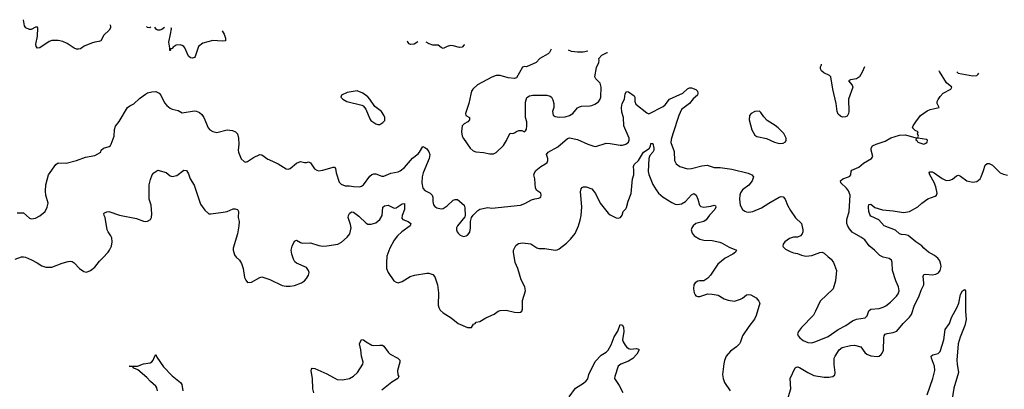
# Model space of a CAD drawing. Header units: inches. Extents: x 1682530 to 1839546, y 640742 to 791647.
# Tile 914 of 923: x 1807554 to 1817219, y 781044 to 784671. Entities that reach past the tile are written whole.
import ezdxf

# ---------------------------------------------------------------- set-up
doc = ezdxf.new("R2010")
doc.units = ezdxf.units.IN
doc.header["$MEASUREMENT"] = 0
doc.layers.add('B8708', color=7, linetype='Continuous')
doc.layers.add('B8718', color=7, linetype='Continuous')

msp = doc.modelspace()

# ---------------------------------------------------------------- linework, layer by layer
at = {"layer": 'B8708', "color": 5}
for points, elevation in [([(1808439.2, 784624), (1808446, 784610), (1808446, 784590), (1808431, 784570), (1808379.3, 784520.7), (1808350, 784464), (1808330, 784456), (1808292.5, 784452.5), (1808257.5, 784442.5), (1808188.1, 784411.9), (1808150, 784385.2), (1808130, 784381.2), (1808110, 784382.7), (1808090, 784392.3), (1808019.3, 784439.3), (1807976.4, 784456.4), (1807930, 784465.7), (1807870, 784466.2), (1807842.7, 784457.3), (1807750, 784395.6), (1807730, 784392.3), (1807714.5, 784410), (1807713.6, 784430), (1807729.4, 784509.4), (1807733.2, 784590), (1807730, 784598), (1807710, 784598), (1807664.9, 784575.1), (1807650, 784574.5), (1807613.2, 784590), (1807600.7, 784610), (1807590.3, 784671.5)], 740), ([(1808840.9, 784601.6), (1808830, 784592.7), (1808810, 784595.1), (1808797.1, 784604)], 740), ([(1808975.5, 784594), (1808950, 784574), (1808930, 784567.8), (1808910, 784569.6), (1808896.2, 784576.2), (1808879.2, 784599.4)], 740), ([(1809541.8, 784562.4), (1809560.7, 784530), (1809574.8, 784490), (1809574.4, 784465.6), (1809540.7, 784459.3), (1809450, 784467.8), (1809350, 784439.6), (1809308, 784410), (1809275.5, 784310), (1809270, 784301.2), (1809250, 784292.7), (1809230, 784298), (1809210, 784314), (1809174.8, 784394.8), (1809164, 784410), (1809150, 784419.3), (1809130, 784426), (1809090, 784420.9), (1809058.8, 784401.2), (1809050, 784388), (1809034, 784386), (1809034, 784374), (1809031.1, 784368.9), (1809028, 784370), (1809028.7, 784391.3), (1809017, 784450), (1809035.6, 784530), (1809042.7, 784582.7), (1809041.1, 784590.4)], 740), ([(1807530, 782776.3), (1807590, 782775.5), (1807650, 782723), (1807670, 782718), (1807710, 782724.9), (1807752.7, 782747.3), (1807803.7, 782790), (1807823.7, 782830), (1807831.8, 782870), (1807811.5, 782950), (1807806.3, 782990), (1807809.6, 783050), (1807837, 783150), (1807910, 783250.8), (1807930, 783266.8), (1808010, 783264.9), (1808110, 783290.6), (1808198.6, 783321.4), (1808290, 783339.1), (1808349, 783370), (1808353.2, 783390), (1808377.2, 783410), (1808431.8, 783428.2), (1808443.7, 783436.3), (1808453.3, 783450), (1808481.1, 783530), (1808485.9, 783594.1), (1808494.2, 783625.9), (1808530, 783670.8), (1808611.3, 783808.7), (1808633.9, 783826.1), (1808673.8, 783846.2), (1808730, 783898.7), (1808790, 783941.3), (1808810, 783953.1), (1808850, 783964.9), (1808890, 783966.4), (1808924, 783950), (1808939.1, 783930), (1808975.9, 783855.9), (1808998.8, 783830), (1809030, 783804), (1809050, 783794), (1809110, 783778.8), (1809150, 783758.8), (1809270, 783776.1), (1809290, 783774.7), (1809320.4, 783760.4), (1809341.1, 783741.1), (1809361.1, 783710), (1809403.7, 783610), (1809421.6, 783590), (1809450, 783573.1), (1809490, 783565.3), (1809590.3, 783590.3), (1809644.2, 783584.2), (1809671.7, 783571.7), (1809690.3, 783550.3), (1809700.4, 783510), (1809705.5, 783450), (1809699.3, 783390), (1809701.6, 783370), (1809727.1, 783307.1), (1809758.5, 783278.5), (1809770, 783274), (1809790, 783279.1), (1809850, 783319.1), (1809910, 783347.3), (1809930, 783344), (1809990, 783302.8), (1810000, 783298.3)], 740), ([(1807510, 782320.7), (1807570, 782343), (1807590, 782343), (1807610, 782339.3), (1807670, 782314.4), (1807725.8, 782285.9), (1807770, 782255.5), (1807810, 782243), (1807870, 782243), (1807970, 782280.4), (1808030, 782299.5), (1808050, 782301.3), (1808070, 782297.6), (1808090, 782286), (1808142.4, 782230), (1808181.8, 782201.8), (1808210, 782194.9), (1808250, 782208.7), (1808290, 782243.8), (1808336.8, 782303.2), (1808370, 782332.7), (1808421.6, 782390), (1808436.9, 782410), (1808456.3, 782450), (1808462, 782490), (1808456.9, 782530), (1808449.6, 782550), (1808420.7, 782590), (1808413.3, 782610), (1808392, 782730), (1808382.7, 782750), (1808381.2, 782770), (1808385.6, 782774.4), (1808410, 782784.9), (1808430, 782787.7), (1808534.2, 782754.2), (1808701.7, 782721.7), (1808770, 782694), (1808789.1, 782690.9), (1808810, 782694.8), (1808839, 782710), (1808849.2, 782730), (1808852.5, 782767.5), (1808844.5, 782850), (1808826.3, 782910), (1808826.3, 783050), (1808837.4, 783102.6), (1808855.6, 783150), (1808870, 783168), (1808910, 783193.4), (1808990, 783170.4), (1809030, 783139.1), (1809050, 783133), (1809096.9, 783143.1), (1809166.5, 783193.5), (1809190.3, 783190.3), (1809210, 783158.8), (1809228.5, 783108.5), (1809265.8, 783045.9), (1809330, 782861), (1809370, 782802.8), (1809410, 782767.7), (1809430, 782764.9), (1809550, 782782.4), (1809590, 782790.4), (1809650, 782813.7), (1809670, 782815.8), (1809690.7, 782810), (1809700.5, 782790), (1809698, 782730), (1809707.7, 782690), (1809706, 782650), (1809690.4, 782570.4), (1809648.2, 782430), (1809648, 782410), (1809663.9, 782363.9), (1809680.3, 782340.3), (1809710.7, 782310), (1809730, 782278), (1809747.3, 782230), (1809761.4, 782141.4), (1809773.7, 782113.7), (1809791.1, 782091.1), (1809830, 782096), (1809910, 782141), (1809930, 782146.8), (1810000, 782123.9)], 720), ([(1808907.6, 781030), (1808899.4, 781059.4), (1808890, 781075.3), (1808839.1, 781119.1), (1808801.4, 781161.4), (1808714.9, 781234.9), (1808674, 781250), (1808664.7, 781264.7), (1808628.7, 781270), (1808710, 781272.6), (1808770, 781293.4), (1808835.3, 781304.7), (1808850, 781312.4), (1808863.5, 781330), (1808875.9, 781364.1), (1808890, 781386), (1808900.7, 781360.7), (1808965.5, 781265.5), (1809050, 781175.9), (1809132.9, 781110), (1809144.6, 781090), (1809154.3, 781030)], 680)]:
    msp.add_lwpolyline(points, dxfattribs=dict(at, elevation=elevation))
at = {"layer": 'B8718', "color": 5}
for points, elevation in [([(1811460.8, 784455.1), (1811427.1, 784432.9), (1811390, 784429), (1811375.5, 784435.5), (1811362.7, 784450), (1811359.4, 784460.8)], 740), ([(1811918.5, 784429.5), (1811916.2, 784423.8), (1811897.7, 784402.3), (1811870, 784398), (1811810, 784416.2), (1811782.8, 784417.2), (1811750.4, 784409.7), (1811710, 784389.4), (1811690, 784399), (1811662, 784422), (1811610, 784421.2), (1811573.6, 784433.6), (1811544.4, 784450.4)], 740), ([(1812772.6, 784381.8), (1812754.9, 784350), (1812743, 784337), (1812661, 784290), (1812622.8, 784250), (1812530, 784209.2), (1812510, 784212.3), (1812490, 784204), (1812430, 784102), (1812410, 784095.3), (1812350, 784099.5), (1812270, 784122.9), (1812230, 784122.9), (1812190, 784107.6), (1812046.4, 784033.6), (1812003, 783990), (1811990.4, 783970), (1811980.9, 783939.1), (1811963.6, 783850), (1811930.6, 783750), (1811934.8, 783730), (1811970.5, 783710), (1811970.4, 783690), (1811953, 783670), (1811915.5, 783650), (1811898.4, 783630), (1811892.2, 783570), (1811898.7, 783530), (1811910, 783504), (1811974.9, 783410), (1812004.1, 783384.1), (1812030, 783376.1), (1812107.9, 783367.9), (1812170, 783354.3), (1812204.7, 783355.3), (1812230, 783366.7), (1812302.1, 783437.9), (1812333.9, 783486.1), (1812351.3, 783530), (1812370, 783558), (1812390, 783555.5), (1812410, 783561.6), (1812430, 783575.5), (1812454.9, 783585.1), (1812483.4, 783583.4), (1812510, 783570.8), (1812520.2, 783579.8), (1812530, 783598), (1812533.3, 783630), (1812530.7, 783670), (1812519.6, 783710), (1812518.7, 783861.3), (1812532.9, 783907.1), (1812557.2, 783922.8), (1812590, 783930.4), (1812730, 783930.4), (1812761.6, 783921.6), (1812774, 783910), (1812786.6, 783886.6), (1812796.4, 783850), (1812795.8, 783810), (1812783.1, 783770), (1812790, 783736), (1812810, 783722.4), (1812850, 783714.4), (1812910, 783718.9), (1812950, 783730.3), (1812982.9, 783750), (1813030, 783805.5), (1813050, 783817.6), (1813070, 783823.7), (1813150, 783825.7), (1813170, 783830.3), (1813198.7, 783841.3), (1813234.7, 783865.3), (1813253.7, 783890), (1813259.8, 783910), (1813262.7, 784010), (1813251.1, 784050), (1813209.7, 784090), (1813200.4, 784110), (1813216.6, 784203.4), (1813239, 784250), (1813242, 784270), (1813238, 784290), (1813270, 784324.7), (1813322, 784350), (1813322.7, 784351)], 760), ([(1813130, 784361.8), (1813085.8, 784354.1), (1813030, 784352.8), (1812970, 784360.5), (1812941.3, 784372.3)], 760), ([(1815848.4, 784209.7), (1815824, 784156), (1815797.1, 784110), (1815767.7, 784092.3), (1815710, 784081.3), (1815690.6, 784070), (1815725.7, 784030), (1815733.4, 784010), (1815690.3, 783890), (1815693.7, 783770), (1815690.4, 783750), (1815675.3, 783724.7), (1815662, 783718), (1815630, 783716.3), (1815610, 783724.2), (1815590, 783743.7), (1815579.7, 783770), (1815568.7, 783850), (1815535.3, 783990), (1815518, 784110), (1815503.3, 784123.3), (1815449.2, 784150), (1815424, 784170), (1815414, 784190), (1815414, 784210), (1815425.2, 784230), (1815425.8, 784233.4)], 740), ([(1810000, 783298.3), (1810090, 783257.3), (1810170, 783207.7), (1810190, 783204.9), (1810210, 783210.7), (1810270, 783262.8), (1810310, 783281), (1810350, 783271.3), (1810370, 783271.3), (1810390, 783278), (1810410, 783266.8), (1810448.4, 783208.4), (1810470, 783193.4), (1810488.6, 783188.6), (1810530, 783193.9), (1810630, 783224.4), (1810642.8, 783222.8), (1810652.3, 783212.3), (1810659.3, 783170), (1810690, 783077.1), (1810710, 783056.5), (1810750, 783041.7), (1810790, 783042), (1810830, 783033.8), (1810890, 783030.2), (1810910, 783036.5), (1810930, 783051.6), (1810990, 783134.6), (1811010, 783152.9), (1811030, 783158.9), (1811050, 783158), (1811110, 783135.8), (1811130, 783134.4), (1811195.6, 783164.4), (1811270, 783179.3), (1811290, 783188.2), (1811330, 783219.3), (1811408.3, 783311.7), (1811465.5, 783354.5), (1811478.9, 783370), (1811510, 783426.8), (1811530, 783418.8), (1811550, 783402.8), (1811570, 783374.8), (1811579, 783350), (1811572.9, 783310), (1811515.6, 783170), (1811504.7, 783130), (1811500.7, 783070), (1811510, 783019.1), (1811530, 782995.8), (1811582, 782970), (1811603.8, 782950), (1811610.4, 782930), (1811608.5, 782888.5), (1811614.9, 782854.9), (1811630, 782837.3), (1811650, 782826), (1811690, 782814.9), (1811710, 782817.1), (1811750, 782843.8), (1811810, 782900.5), (1811830, 782908.2), (1811850, 782905.5), (1811916.3, 782850), (1811925.2, 782825.2), (1811926.8, 782750), (1811923.5, 782736.5), (1811850.6, 782650), (1811842, 782630), (1811840.7, 782610), (1811846.8, 782590), (1811856.8, 782576.8), (1811878, 782558), (1811910, 782544.7), (1811938, 782550), (1811950, 782558), (1811973.4, 782586.6), (1811979.5, 782630), (1811979.3, 782690), (1811989, 782730), (1812005.4, 782754.6), (1812050, 782798.8), (1812070, 782811), (1812150, 782826.8), (1812190, 782823), (1812470, 782852.7), (1812513.1, 782866.9), (1812577.5, 782902.5), (1812610, 782914), (1812650, 782920.7), (1812668.7, 782930), (1812674, 782950), (1812668.7, 782970), (1812630, 782994), (1812617, 783017), (1812609.6, 783110), (1812600.9, 783150), (1812606, 783170), (1812621.2, 783190), (1812670, 783230.5), (1812710, 783252.3), (1812730.5, 783269.5), (1812738.8, 783290), (1812737.6, 783310), (1812724.5, 783350), (1812742.2, 783370), (1812836.2, 783423.8), (1812930, 783504.9), (1812951.4, 783511.4), (1813030, 783496.4), (1813130.3, 783450.3), (1813190, 783430.4), (1813208.5, 783428.5), (1813310, 783458.7), (1813350, 783457), (1813450, 783438.7), (1813470, 783439.5), (1813502.7, 783450), (1813529.6, 783470), (1813538, 783490), (1813537.4, 783510), (1813486, 783630), (1813480.5, 783710), (1813465.2, 783765.2), (1813460.4, 783810), (1813468.2, 783850), (1813489.7, 783890), (1813497.2, 783942.8), (1813510, 783966), (1813530, 783964.9), (1813585.1, 783925.1), (1813594, 783910), (1813591.4, 783870), (1813602.9, 783842.9), (1813710, 783758.8), (1813730, 783748.5), (1813870, 783819.2), (1813890, 783835.6), (1813932.6, 783890), (1814064.2, 783950), (1814110, 783991.8), (1814130, 784002.8), (1814150, 784001.5), (1814190, 783984.9), (1814206.4, 783970), (1814211.7, 783950), (1814207, 783930), (1814164.8, 783895.2), (1814130.6, 783849.4), (1814052, 783790), (1814026, 783730), (1813966.3, 783550), (1813950, 783495.3), (1813946.7, 783466.7), (1813979.3, 783379.3), (1813982, 783290), (1813997.3, 783257.3), (1814033.4, 783230), (1814110, 783208.2), (1814150, 783210.2), (1814250, 783237.6), (1814303.4, 783243.4), (1814370, 783221.3), (1814430, 783220.5), (1814543.8, 783203.8), (1814704.3, 783164.3), (1814740.7, 783150), (1814758, 783130), (1814744.9, 783090), (1814711.3, 783048.7), (1814650, 783002.9), (1814630, 782972.7), (1814623.1, 782950), (1814618.7, 782910), (1814626.4, 782850), (1814650.3, 782810.3), (1814672, 782792), (1814690, 782784.4), (1814710, 782782), (1814750, 782790.3), (1814834.9, 782825.1), (1814907.6, 782872.4), (1815010, 782930.4), (1815030, 782935.5), (1815050, 782933.4), (1815068.7, 782908.7), (1815090.3, 782850), (1815119.1, 782799.1), (1815170, 782728), (1815227.3, 782670), (1815242.8, 782610), (1815242.8, 782590), (1815234, 782570), (1815217.3, 782550), (1815190, 782537), (1815150, 782537), (1815110, 782522.7), (1815064, 782490), (1815047.3, 782470), (1815044, 782450), (1815050, 782441), (1815070, 782420.7), (1815116.1, 782396.1), (1815150, 782383.8), (1815190, 782377.1), (1815230, 782359.1), (1815270, 782350.6), (1815330, 782358), (1815410, 782387.3), (1815430, 782390.6), (1815450, 782380.7), (1815490, 782342.8), (1815521.1, 782321.1), (1815542, 782290), (1815570.6, 782210), (1815561.3, 782110), (1815540.4, 782030), (1815410.7, 781910), (1815367.4, 781810), (1815346.9, 781773.1), (1815228, 781650), (1815198.8, 781610), (1815190.8, 781590), (1815194.8, 781570), (1815210.7, 781550), (1815243.4, 781523.4), (1815290, 781503.1), (1815330, 781500.3), (1815370, 781512), (1815490, 781561.6), (1815590, 781631.1), (1815662.9, 781670), (1815730, 781714.9), (1815768.9, 781731.1), (1815853.9, 781746.1), (1815873.5, 781766.5), (1815890, 781812.7), (1815909.5, 781830), (1815990, 781836.5), (1816030, 781849.1), (1816057, 781863), (1816101.9, 781898.1), (1816161.4, 781958.6), (1816178.3, 781981.7), (1816187.3, 782010), (1816181.2, 782050), (1816153, 782110), (1816120.5, 782210), (1816118.4, 782290), (1816111.3, 782311.3), (1816087.6, 782327.6), (1816030, 782340.7), (1815998.3, 782358.3), (1815944, 782410), (1815891.5, 782451.5), (1815849.5, 782510), (1815810, 782538.7), (1815727.3, 782587.3), (1815699.1, 782619.1), (1815684.5, 782644.5), (1815674.7, 782670), (1815673.3, 782710), (1815697.6, 782790), (1815705.3, 782950), (1815690, 782992.6), (1815670, 783018), (1815614, 783070), (1815611.2, 783090), (1815634.5, 783110), (1815690, 783128.4), (1815702.8, 783137.2), (1815712.8, 783150), (1815715.8, 783184.2), (1815724, 783196), (1815790, 783223.2), (1815837.6, 783262.4), (1815915.3, 783310), (1815928.7, 783330), (1815914, 783390), (1815914, 783410), (1815926.8, 783433.2), (1815962, 783450), (1816050, 783480.4), (1816106.8, 783513.2), (1816190, 783539.6), (1816250, 783540.3), (1816350, 783512), (1816370, 783514), (1816378, 783530), (1816368, 783550), (1816375.3, 783570), (1816343.3, 783583.3), (1816319.3, 783610), (1816324.5, 783630), (1816349.7, 783670.3), (1816397, 783730), (1816462, 783778), (1816490.9, 783789.1), (1816581.2, 783810), (1816559.7, 783850), (1816561.1, 783870), (1816570, 783887.7), (1816590, 783919.1), (1816618, 783950), (1816694, 783990), (1816704, 784010), (1816653, 784053), (1816583.3, 784163.3), (1816581, 784168.6)], 740), ([(1816752.7, 784159), (1816766.6, 784146.6), (1816910, 784119.1), (1816950, 784124), (1816964.1, 784135.9), (1816970.4, 784146.8)], 740), ([(1810000, 782123.9), (1810010, 782120.7), (1810130, 782062.8), (1810170, 782054.8), (1810210, 782054.8), (1810250, 782062), (1810319, 782090), (1810350, 782107.7), (1810370, 782130.8), (1810390, 782164.7), (1810394.5, 782190), (1810389.4, 782210), (1810370, 782238), (1810270, 782280.9), (1810255.1, 782295.1), (1810241.1, 782321.1), (1810224.2, 782370), (1810219.6, 782410), (1810227.3, 782450), (1810250, 782498.8), (1810270, 782506.8), (1810310, 782484.9), (1810330, 782479.1), (1810410, 782482.6), (1810490, 782455.8), (1810530, 782449.3), (1810570, 782451.2), (1810676, 782470), (1810712.7, 782487.3), (1810770, 782535.6), (1810794.7, 782570), (1810807.2, 782630), (1810801.5, 782661.5), (1810778.5, 782730), (1810780.3, 782750), (1810790, 782768.5), (1810810, 782786), (1810830, 782782), (1810883, 782743), (1810953.8, 782673.8), (1810970, 782664.9), (1811005.2, 782665.2), (1811050, 782677.1), (1811090, 782710.4), (1811110.7, 782750), (1811118.7, 782830), (1811133.7, 782846.3), (1811170, 782851.5), (1811230, 782822.8), (1811250, 782825.6), (1811310, 782864), (1811330, 782866), (1811330.1, 782810), (1811308.4, 782750), (1811305.1, 782725.1), (1811316.3, 782710), (1811367.3, 782690), (1811394.9, 782670), (1811386.7, 782650), (1811304.9, 782590), (1811262, 782550), (1811231.4, 782508.6), (1811186, 782430), (1811158.7, 782350), (1811153.4, 782290), (1811155.8, 782230), (1811171.7, 782191.7), (1811227.3, 782110), (1811250, 782096.3), (1811270, 782090.6), (1811310, 782101.6), (1811388.5, 782151.5), (1811430, 782165.7), (1811550, 782183), (1811570, 782183), (1811610, 782170.5), (1811630, 782146.8), (1811653.8, 782070), (1811665.3, 781990), (1811661.3, 781870), (1811667.3, 781847.3), (1811681.4, 781821.4), (1811710, 781793.4), (1811790, 781746.8), (1811858, 781690), (1811950, 781651), (1811990, 781651.3), (1812010, 781682), (1812026, 781690), (1812036.4, 781703.6), (1812070, 781710.7), (1812130, 781745.5), (1812210, 781783), (1812250, 781810.7), (1812270, 781817.3), (1812330, 781819.1), (1812410, 781802), (1812450, 781798.8), (1812470, 781801), (1812482, 781810), (1812489.1, 781830.9), (1812490, 781914), (1812519.3, 782010), (1812512, 782050), (1812477.7, 782117.7), (1812442.6, 782230), (1812416.3, 782290), (1812400.7, 782390), (1812402, 782410), (1812409.6, 782430.4), (1812424.7, 782455.3), (1812450, 782476.3), (1812490, 782481.6), (1812571.6, 782471.5), (1812630, 782432.7), (1812650, 782424.9), (1812710, 782426.4), (1812810, 782410.4), (1812830, 782412.4), (1812850, 782423.7), (1812921.8, 782478.2), (1812962, 782518), (1813005.7, 782574.3), (1813038, 782650), (1813054.5, 782705.5), (1813064.2, 782750), (1813073.6, 782833.6), (1813057.5, 782982.5), (1813067.2, 783012.8), (1813076, 783024), (1813089.6, 783030.4), (1813114, 783030), (1813170, 783013), (1813206.1, 782966.1), (1813251.5, 782870), (1813330, 782773.7), (1813350, 782756.5), (1813410, 782725.5), (1813430, 782723), (1813452.3, 782730), (1813468.4, 782751.6), (1813478, 782790), (1813504.5, 782815.5), (1813511.5, 782828.5), (1813525.5, 782890), (1813554.8, 782965.2), (1813570.5, 783109.5), (1813581, 783150), (1813583.5, 783190), (1813578.3, 783230), (1813586.6, 783250), (1813629.8, 783290.2), (1813678.5, 783370), (1813731.8, 783408.2), (1813745.4, 783430), (1813750, 783454.8), (1813770, 783458), (1813779.6, 783410), (1813778.6, 783390), (1813768.8, 783370), (1813741.3, 783338.7), (1813730.9, 783310), (1813722.5, 783182.5), (1813730, 783153.4), (1813770, 783055.5), (1813800.7, 783000.7), (1813823.8, 782970), (1813870.6, 782930), (1813955.8, 782875.8), (1813990, 782860.3), (1814010, 782858), (1814050, 782865.3), (1814090, 782887.6), (1814150, 782952.4), (1814170, 782966), (1814193.4, 782950), (1814210.2, 782910.2), (1814226.7, 782850), (1814239.5, 782839.5), (1814270, 782833.1), (1814337.6, 782842.4), (1814370, 782851.3), (1814384.1, 782844.1), (1814387.2, 782830), (1814377.6, 782810), (1814326.3, 782753.7), (1814293.5, 782706.5), (1814270, 782691.6), (1814190.6, 782670), (1814166.4, 782650), (1814152.7, 782630), (1814146.7, 782610), (1814156.2, 782576.2), (1814173.4, 782550), (1814230, 782518.7), (1814270, 782508.8), (1814350, 782503.7), (1814427.3, 782487.3), (1814450, 782479.3), (1814518.7, 782438.7), (1814591, 782410), (1814580.7, 782390), (1814554, 782370), (1814480.7, 782330), (1814407.3, 782272.7), (1814336.7, 782163.3), (1814310, 782134), (1814270, 782109), (1814228.4, 782108.4), (1814210, 782104), (1814184.7, 782090), (1814171.3, 782070), (1814166.8, 782030), (1814174.8, 781990), (1814184, 781970), (1814190, 781962.8), (1814210, 781954.8), (1814230, 781954.8), (1814310, 781981), (1814350, 781978.8), (1814410, 781967.3), (1814470, 781933.4), (1814510, 781918), (1814569.5, 781910.5), (1814630, 781927.3), (1814650, 781937.3), (1814690, 781970.8), (1814710, 781974), (1814730, 781970.5), (1814782, 781942), (1814811, 781910), (1814818.8, 781890), (1814782.4, 781770), (1814766.4, 781733.6), (1814710, 781662), (1814650.4, 781570), (1814630.4, 781510), (1814618.4, 781490), (1814590, 781460.7), (1814530, 781418), (1814490, 781368.7), (1814472.5, 781327.5), (1814464.7, 781295.3), (1814454.6, 781190), (1814458, 781150), (1814472, 781110), (1814528, 781030)], 720), ([(1815087.7, 780932.3), (1815123, 781050), (1815116.4, 781150), (1815166.4, 781253.6), (1815177.7, 781262.3), (1815190, 781265.7), (1815210, 781259.6), (1815290, 781207.9), (1815350, 781179.6), (1815450, 781164.6), (1815497.1, 781162.9), (1815535.3, 781170), (1815554.9, 781185.1), (1815559.6, 781210), (1815548.7, 781288.7), (1815550.7, 781350), (1815558.2, 781370), (1815598.2, 781430), (1815626.7, 781453.4), (1815710, 781475.2), (1815750, 781477.5), (1815810, 781460.3), (1815850, 781404.9), (1815870.2, 781390.2), (1815910, 781373.1), (1815970, 781366.7), (1815990, 781370.5), (1816010, 781384.9), (1816020.8, 781399.2), (1816032.2, 781427.8), (1816038, 781550), (1816041.1, 781570), (1816050, 781583.8), (1816068.7, 781591.3), (1816130, 781600.2), (1816163.9, 781616.1), (1816225.1, 781690), (1816289, 781751), (1816310, 781779.3), (1816337.8, 781870), (1816381.4, 781950), (1816402.4, 782017.6), (1816428.7, 782070), (1816430.6, 782090), (1816422.9, 782150), (1816429.7, 782170), (1816450, 782174.3), (1816510, 782168.8), (1816546.6, 782173.4), (1816573.7, 782186.3), (1816589.7, 782210), (1816598.7, 782250), (1816598, 782270), (1816586.1, 782306.1), (1816568, 782330), (1816535.5, 782355.6), (1816476.2, 782390), (1816430, 782429.6), (1816410, 782453.3), (1816350, 782492.2), (1816274.1, 782554.1), (1816250, 782560.7), (1816210, 782562), (1816190, 782569.8), (1816150, 782605.1), (1816039.6, 782650), (1815987.9, 782707.9), (1815910, 782742.6), (1815899.4, 782759.4), (1815890.8, 782790), (1815886.3, 782833.7), (1815890, 782858.8), (1815910, 782862.4), (1815948.7, 782828.7), (1816024.4, 782804.4), (1816130, 782795.9), (1816230, 782779), (1816290, 782790.3), (1816370, 782834.7), (1816410, 782871.6), (1816470, 782913.1), (1816540.1, 782939.9), (1816555.1, 782950), (1816559.7, 782970), (1816546.6, 783030), (1816532.4, 783072.4), (1816487.6, 783150), (1816480.7, 783170), (1816490, 783179.3), (1816510, 783178), (1816530, 783167.6), (1816610, 783111.3), (1816650, 783094.3), (1816684.6, 783095.4), (1816710, 783104.9), (1816750, 783139.5), (1816770, 783147), (1816790, 783136.5), (1816850, 783088.7), (1816910, 783077), (1816950, 783084.9), (1816981.3, 783110), (1816992.2, 783127.8), (1817015.3, 783190), (1817030, 783242.8), (1817050, 783261.3), (1817070, 783261.1), (1817104.9, 783244.9), (1817178, 783170), (1817210, 783154.3), (1817250, 783145.5)], 720), ([(1816463.4, 780990), (1816518.1, 781150), (1816537.9, 781230), (1816533.4, 781270), (1816503.4, 781350), (1816502.7, 781370), (1816518.3, 781381.7), (1816570, 781396.3), (1816590, 781416), (1816625.4, 781530), (1816640.4, 781630), (1816679.9, 781690), (1816700.8, 781750), (1816757.8, 781850), (1816772, 781890), (1816790, 781973.4), (1816810, 782010.4), (1816830, 782022.8), (1816838, 782010), (1816837.5, 781810), (1816844.1, 781730), (1816831.1, 781671.1), (1816785.2, 781554.8), (1816767.9, 781490), (1816754.3, 781330), (1816755.9, 781290), (1816769, 781210), (1816724.6, 781055.4), (1816705.9, 780930)], 680), ([(1812949.2, 780970), (1813010, 781054), (1813090, 781104.9), (1813114.2, 781125.9), (1813130, 781146.8), (1813139.3, 781190), (1813204.2, 781315.8), (1813261.1, 781378.9), (1813310, 781407.3), (1813331.5, 781428.5), (1813360, 781480), (1813390, 781558.3), (1813424.3, 781615.7), (1813450, 781679.1), (1813470, 781674.4), (1813480.3, 781650), (1813484, 781610), (1813470.3, 781530), (1813477, 781510), (1813497, 781477), (1813510, 781459.3), (1813530, 781444.4), (1813550, 781439.5), (1813610, 781444), (1813630, 781438), (1813634, 781430), (1813610.6, 781390), (1813573.2, 781346.8), (1813530, 781319.7), (1813454, 781290), (1813430.4, 781270), (1813394.9, 781170), (1813393, 781150), (1813440, 781080), (1813473.7, 781013.7)], 680), ([(1810442.2, 781010), (1810432, 781050), (1810428.2, 781150), (1810416.3, 781223.7), (1810418.9, 781241.1), (1810425.2, 781250), (1810450, 781247), (1810570, 781194.7), (1810670, 781141.8), (1810722.6, 781137.4), (1810790, 781151.4), (1810830, 781174), (1810869.7, 781210), (1810920.7, 781290), (1810924.1, 781310), (1810908.9, 781370), (1810903.5, 781430), (1810891.1, 781488.9), (1810910, 781533.4), (1810930, 781530.4), (1810954.9, 781510), (1811010, 781477.8), (1811030, 781474), (1811090, 781478.7), (1811116.2, 781476.2), (1811130, 781467.7), (1811170.4, 781410), (1811190, 781390.4), (1811267.3, 781350), (1811285.5, 781330), (1811286.4, 781310), (1811264.2, 781230), (1811267.4, 781187.4), (1811274.9, 781170), (1811265.5, 781150), (1811207.3, 781112.7), (1811110, 781034.5)], 680)]:
    msp.add_lwpolyline(points, dxfattribs=dict(at, elevation=elevation))
for points, elevation in [([(1810867.9, 783972.1), (1810770, 783958), (1810712, 783930), (1810704.7, 783910), (1810724.7, 783890), (1810764.7, 783870), (1810913.2, 783833.2), (1810925.5, 783825.5), (1810953, 783793), (1810990, 783698), (1811002, 783682), (1811050, 783650.8), (1811070, 783642.8), (1811090, 783642.8), (1811118.9, 783661.1), (1811136.6, 783683.4), (1811139.3, 783710), (1811130, 783735.3), (1811106.6, 783770), (1811041, 783821), (1810992.5, 783892.5), (1810970, 783915.3), (1810922, 783950)], 760), ([(1814814.8, 783774.8), (1814770, 783772), (1814734.8, 783750), (1814718.8, 783730), (1814714.8, 783690), (1814742, 783590), (1814770, 783538.8), (1814790, 783524), (1814886.2, 783506.2), (1814964.7, 783470), (1815010, 783456.3), (1815050, 783458.8), (1815070, 783472), (1815079, 783490), (1815079, 783510), (1815054, 783554), (1814999, 783610), (1814970, 783633.2), (1814890, 783682), (1814857.5, 783717.5), (1814830, 783762)], 760), ([(1816372, 783508), (1816354, 783506), (1816352, 783490), (1816363.5, 783483.5), (1816372, 783470), (1816430, 783450.8), (1816450, 783460.7), (1816461.2, 783470), (1816464, 783490), (1816455.9, 783495.9)], 740)]:
    msp.add_lwpolyline(points, close=True, dxfattribs=dict(at, elevation=elevation))

doc.saveas('drawing.dxf')
